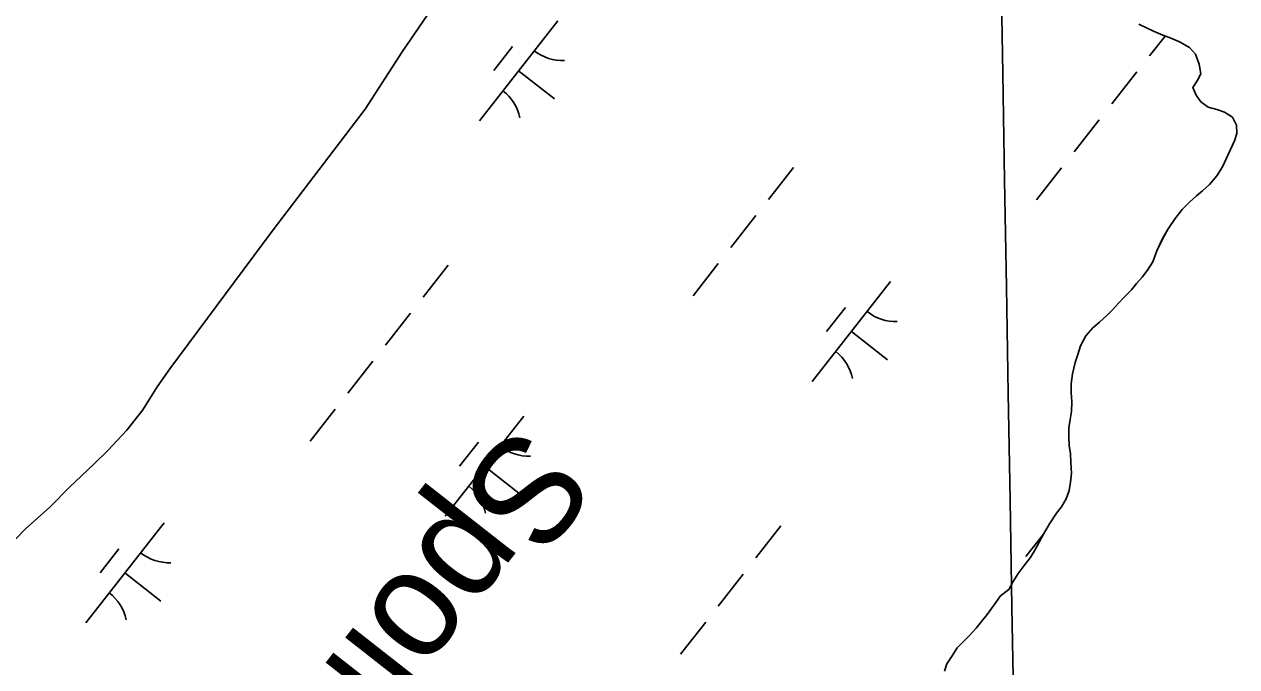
# Model space of a CAD drawing. Extents: x 3896831 to 3918110, y 171006 to 193349.
# Drawn here: x 3909329.7 to 3909806.6, y 177793.6 to 178046.3 of the extents above; entities that cross this region are included whole.
import ezdxf

# ---------------------------------------------------------------- set-up
doc = ezdxf.new("R2010")
doc.units = 0
for name, color, linetype in [('V-CHAN-SPOL', 7, 'Continuous'), ('V-GRID-MAJR', 7, 'Continuous'), ('V-TOPO-SHOR', 7, 'Continuous'), ('V-WETL-SWMP', 7, 'Continuous')]:
    doc.layers.add(name, color=color, linetype=linetype)

msp = doc.modelspace()

# ---------------------------------------------------------------- linework, layer by layer
at = {"layer": 'V-GRID-MAJR'}
msp.add_spline([(3909752.76, 175802.03), (3909660.52, 181175.42), (3909556.5, 187235.56), (3909500.71, 190486.24)], degree=3, dxfattribs=at)
at = {"layer": 'V-TOPO-SHOR'}
for points in [[(3909319.59, 177836.97), (3909330.11, 177847.7), (3909339.77, 177856.31), (3909347.55, 177864.16), (3909357.1, 177873.31), (3909362.55, 177878.67), (3909370.07, 177886.67), (3909376.38, 177894.68), (3909381.91, 177903.65), (3909387.01, 177910.75), (3909427.16, 177964.94), (3909463.83, 178012.93), (3909478.33, 178035.46), (3909488.26, 178050.08)], [(3909691.59, 177791.8), (3909692.59, 177794.71), (3909694.65, 177797.87), (3909696.59, 177801.03), (3909698.9, 177803.25), (3909701.49, 177805.86), (3909704.08, 177808.74), (3909706.14, 177811.36), (3909708.46, 177814.11), (3909711.21, 177817.92), (3909713.68, 177821.47), (3909716.94, 177823.93), (3909718.6, 177827.1), (3909720.67, 177830.26), (3909723, 177833.4), (3909725.33, 177836.42), (3909726.99, 177839.19), (3909728.93, 177842.61), (3909730.6, 177845.78), (3909732.95, 177849.73), (3909735.7, 177853.94), (3909737.62, 177856.43), (3909739.55, 177859.59), (3909740.69, 177862.9), (3909741.16, 177866.22), (3909741.63, 177869.68), (3909741.32, 177873.95), (3909741.13, 177877.29), (3909740.66, 177880.63), (3909740.6, 177883.83), (3909740.54, 177887.57), (3909741.01, 177890.76), (3909741.61, 177893.95), (3909741.69, 177897.81), (3909741.5, 177901.41), (3909741.44, 177904.88), (3909741.92, 177908.74), (3909743.08, 177913.25), (3909744.08, 177916.43), (3909745.09, 177919.87), (3909747.17, 177923.69), (3909750.04, 177926.83), (3909752.62, 177929.18), (3909755.61, 177931.92), (3909757.79, 177934.14), (3909760.11, 177936.62), (3909762.29, 177938.97), (3909765.15, 177941.85), (3909767.21, 177944.34), (3909769.39, 177946.82), (3909771.45, 177949.58), (3909773.52, 177952.87), (3909775.21, 177957.23), (3909777.44, 177961.99), (3909779.66, 177965.81), (3909782.41, 177969.88), (3909785.15, 177973.43), (3909788.15, 177976.43), (3909790.73, 177978.77), (3909793.17, 177980.72), (3909795.9, 177983.33), (3909798.77, 177986.74), (3909800.97, 177990.16), (3909805.72, 178000.46), (3909806.58, 178003.37), (3909806.52, 178006.57), (3909804.85, 178009.81), (3909801.83, 178011.74), (3909798.78, 178012.74), (3909795.34, 178013.74), (3909792.45, 178015.8), (3909790.63, 178018.37), (3909789.37, 178021.47), (3909791.02, 178024.1), (3909792.41, 178026.87), (3909791.83, 178030.61), (3909790.31, 178034.52), (3909787.96, 178037.23), (3909784.01, 178039.45), (3909780.45, 178040.99), (3909777.53, 178041.98), (3909773.83, 178043.53), (3909771.06, 178044.92), (3909768.02, 178046.32)]]:
    msp.add_lwpolyline(points, dxfattribs=at)
at = {"layer": 'V-WETL-SWMP'}
for p, q in [((3909488.26, 178050.08), (3909478.33, 178035.46)), ((3909539.53, 178047.7), (3909508.69, 178008.35)), ((3909771.06, 178044.92), (3909768.02, 178046.32)), ((3909773.83, 178043.53), (3909771.06, 178044.92)), ((3909778.39, 178041.69), (3909772.25, 178033.86)), ((3909777.53, 178041.98), (3909773.83, 178043.53)), ((3909780.44, 178040.99), (3909777.53, 178041.98)), ((3909784.01, 178039.45), (3909780.44, 178040.99)), ((3909787.96, 178037.23), (3909784.01, 178039.45)), ((3909478.33, 178035.46), (3909463.83, 178012.93)), ((3909521.74, 178037.51), (3909514.34, 178028.07)), ((3909790.31, 178034.51), (3909787.96, 178037.23)), ((3909791.83, 178030.61), (3909790.31, 178034.51)), ((3909792.41, 178026.87), (3909791.83, 178030.61)), ((3909524.11, 178028.03), (3909538.28, 178016.92)), ((3909767.32, 178027.56), (3909757.45, 178014.97)), ((3909791.02, 178024.1), (3909792.41, 178026.87)), ((3909789.37, 178021.47), (3909791.02, 178024.1)), ((3909790.63, 178018.37), (3909789.37, 178021.47)), ((3909792.45, 178015.8), (3909790.63, 178018.37)), ((3909795.34, 178013.74), (3909792.45, 178015.8)), ((3909463.83, 178012.93), (3909427.16, 177964.94)), ((3909798.78, 178012.74), (3909795.34, 178013.74)), ((3909801.83, 178011.74), (3909798.78, 178012.74)), ((3909804.85, 178009.81), (3909801.83, 178011.74)), ((3909752.51, 178008.67), (3909742.64, 177996.08)), ((3909806.52, 178006.57), (3909804.85, 178009.81)), ((3909806.58, 178003.37), (3909806.52, 178006.57)), ((3909805.72, 178000.46), (3909806.58, 178003.37)), ((3909800.97, 177990.16), (3909805.72, 178000.46)), ((3909632.24, 177989.91), (3909622.37, 177977.32)), ((3909737.71, 177989.78), (3909727.84, 177977.19)), ((3909795.89, 177983.33), (3909798.77, 177986.74)), ((3909798.77, 177986.74), (3909800.97, 177990.16)), ((3909793.17, 177980.72), (3909795.89, 177983.33)), ((3909788.15, 177976.43), (3909790.73, 177978.77)), ((3909790.73, 177978.77), (3909793.17, 177980.72)), ((3909782.41, 177969.88), (3909785.15, 177973.42)), ((3909785.15, 177973.42), (3909788.15, 177976.43)), ((3909617.44, 177971.02), (3909607.57, 177958.43)), ((3909779.66, 177965.81), (3909782.41, 177969.88)), ((3909427.16, 177964.94), (3909387.01, 177910.75)), ((3909777.45, 177961.99), (3909779.66, 177965.81)), ((3909775.21, 177957.23), (3909777.45, 177961.99)), ((3909773.52, 177952.87), (3909775.21, 177957.23)), ((3909496.4, 177951.54), (3909486.53, 177938.95)), ((3909602.63, 177952.13), (3909592.76, 177939.54)), ((3909769.39, 177946.82), (3909771.45, 177949.58)), ((3909771.45, 177949.58), (3909773.52, 177952.87)), ((3909670.45, 177945.1), (3909639.61, 177905.74)), ((3909765.15, 177941.85), (3909767.21, 177944.34)), ((3909767.21, 177944.34), (3909769.39, 177946.82)), ((3909760.11, 177936.62), (3909762.29, 177938.97)), ((3909762.29, 177938.97), (3909765.15, 177941.85)), ((3909652.66, 177934.9), (3909645.25, 177925.46)), ((3909755.61, 177931.92), (3909757.79, 177934.14)), ((3909757.79, 177934.14), (3909760.11, 177936.62)), ((3909481.59, 177932.65), (3909471.72, 177920.06)), ((3909752.62, 177929.18), (3909755.61, 177931.92)), ((3909655.03, 177925.42), (3909669.2, 177914.32)), ((3909747.17, 177923.69), (3909750.04, 177926.83)), ((3909750.04, 177926.83), (3909752.62, 177929.18)), ((3909744.08, 177916.43), (3909745.09, 177919.87)), ((3909745.09, 177919.87), (3909747.17, 177923.69)), ((3909743.08, 177913.25), (3909744.08, 177916.43)), ((3909387.01, 177910.75), (3909381.91, 177903.65)), ((3909466.79, 177913.76), (3909456.92, 177901.17)), ((3909741.92, 177908.74), (3909743.08, 177913.25)), ((3909741.44, 177904.88), (3909741.92, 177908.74)), ((3909381.91, 177903.65), (3909376.38, 177894.68)), ((3909741.5, 177901.41), (3909741.44, 177904.88)), ((3909741.69, 177897.81), (3909741.5, 177901.41)), ((3909741.61, 177893.94), (3909741.69, 177897.81)), ((3909376.38, 177894.68), (3909370.07, 177886.67)), ((3909451.98, 177894.87), (3909442.11, 177882.28)), ((3909526.12, 177892.14), (3909495.27, 177852.78)), ((3909741.01, 177890.76), (3909741.61, 177893.94)), ((3909370.07, 177886.67), (3909362.55, 177878.68)), ((3909740.54, 177887.57), (3909741.01, 177890.76)), ((3909740.6, 177883.83), (3909740.54, 177887.57)), ((3909508.32, 177881.94), (3909500.92, 177872.5)), ((3909740.66, 177880.63), (3909740.6, 177883.83)), ((3909362.55, 177878.68), (3909357.1, 177873.31)), ((3909741.13, 177877.29), (3909740.66, 177880.63)), ((3909741.32, 177873.95), (3909741.13, 177877.29)), ((3909357.1, 177873.31), (3909347.55, 177864.16)), ((3909510.69, 177872.46), (3909524.86, 177861.36)), ((3909741.63, 177869.68), (3909741.32, 177873.95)), ((3909741.16, 177866.22), (3909741.63, 177869.68)), ((3909347.55, 177864.16), (3909339.77, 177856.31)), ((3909739.55, 177859.59), (3909740.69, 177862.9)), ((3909740.69, 177862.9), (3909741.16, 177866.22)), ((3909737.62, 177856.43), (3909739.55, 177859.59)), ((3909339.77, 177856.31), (3909330.11, 177847.7)), ((3909732.95, 177849.73), (3909735.7, 177853.94)), ((3909735.7, 177853.94), (3909737.62, 177856.43)), ((3909384.73, 177850.19), (3909353.88, 177810.83)), ((3909627.32, 177848.93), (3909617.45, 177836.34)), ((3909730.6, 177845.78), (3909732.95, 177849.73)), ((3909330.11, 177847.7), (3909319.59, 177836.97)), ((3909730.55, 177845.7), (3909723.68, 177836.93)), ((3909728.93, 177842.61), (3909730.6, 177845.78)), ((3909366.93, 177839.99), (3909359.53, 177830.55)), ((3909725.33, 177836.42), (3909726.99, 177839.19)), ((3909726.99, 177839.19), (3909728.93, 177842.61)), ((3909723, 177833.4), (3909725.33, 177836.42)), ((3909369.3, 177830.51), (3909383.47, 177819.41)), ((3909612.51, 177830.04), (3909602.64, 177817.45)), ((3909718.6, 177827.1), (3909720.67, 177830.26)), ((3909720.67, 177830.26), (3909723, 177833.4)), ((3909716.94, 177823.93), (3909718.6, 177827.1)), ((3909711.21, 177817.92), (3909713.68, 177821.47)), ((3909713.68, 177821.47), (3909716.94, 177823.93)), ((3909708.46, 177814.11), (3909711.21, 177817.92)), ((3909597.71, 177811.15), (3909587.84, 177798.56)), ((3909704.08, 177808.74), (3909706.14, 177811.36)), ((3909706.14, 177811.36), (3909708.46, 177814.11)), ((3909698.9, 177803.25), (3909701.49, 177805.86)), ((3909701.49, 177805.86), (3909704.08, 177808.74)), ((3909694.65, 177797.87), (3909696.59, 177801.03)), ((3909696.59, 177801.03), (3909698.9, 177803.25)), ((3909692.59, 177794.71), (3909694.65, 177797.87)), ((3909691.59, 177791.8), (3909692.59, 177794.71))]:
    msp.add_line(p, q, dxfattribs=at)
for centre, start, end in [((3909541.34, 178049.62), 231.1403, 272.6839), ((3909507.26, 178006.14), 11.1403, 52.6839), ((3909672.25, 177947.01), 231.1403, 272.6839), ((3909638.18, 177903.53), 11.1403, 52.6839), ((3909527.92, 177894.05), 231.1403, 272.6839), ((3909493.84, 177850.57), 11.1403, 52.6839), ((3909386.53, 177852.1), 231.1403, 272.6839), ((3909352.45, 177808.62), 11.1403, 52.6839)]:
    msp.add_arc(centre, 17.62, start, end, dxfattribs=at)

# ---------------------------------------------------------------- texts
at = {"layer": 'V-CHAN-SPOL'}
msp.add_text('Spoil', height=42, rotation=231.9086, dxfattribs=at).set_placement((3909522.95, 177890.54))

doc.saveas('drawing.dxf')
